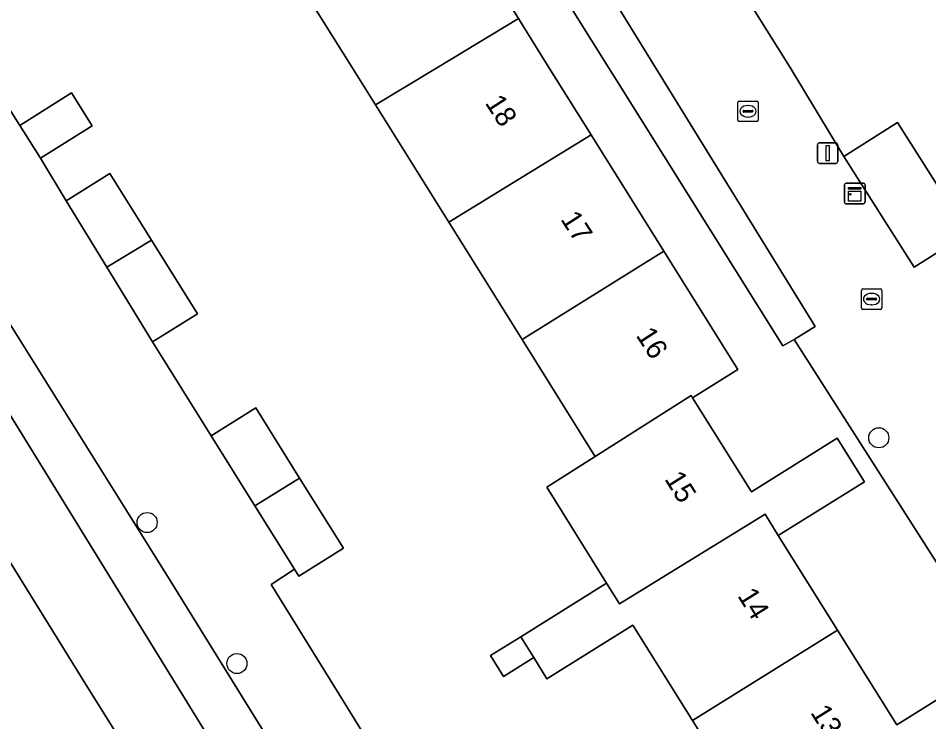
# Model space of a CAD drawing. Extents: x 158455 to 159797, y 387218 to 388672.
# Drawn here: x 158813.88 to 158858.29, y 387968.1 to 388002.4 of the extents above; entities that cross this region are included whole.
import ezdxf

# ---------------------------------------------------------------- set-up
doc = ezdxf.new("R2010")
doc.units = 0
for name, color, linetype in [('IMGEO_Berm_groen', 7, 'Continuous'), ('IMGEO_Boom', 7, 'Continuous'), ('IMGEO_Erf', 7, 'Continuous'), ('IMGEO_Kast', 7, 'Continuous'), ('IMGEO_Kolk', 7, 'Continuous'), ('IMGEO_Lichtmast', 7, 'Continuous'), ('IMGEO_Pand', 7, 'Continuous'), ('IMGEO_Pand_nummerreeks', 7, 'Continuous'), ('IMGEO_Parkeervlak_open', 7, 'Continuous'), ('IMGEO_Rijbaan_lokaal_gesloten', 7, 'Continuous'), ('IMGEO_Rijbaan_lokaal_open', 7, 'Continuous'), ('IMGEO_Voetpad_open', 7, 'Continuous')]:
    doc.layers.add(name, color=color, linetype=linetype)

msp = doc.modelspace()

# ---------------------------------------------------------------- linework, layer by layer
at = {"layer": 'IMGEO_Berm_groen'}
msp.add_lwpolyline([(158816.975, 387970.262), (158811.283, 387979.426), (158807.11, 387976.831), (158812.237, 387968.597), (158824.322, 387949.219), (158837.096, 387928.793), (158852.17, 387904.676), (158856.298, 387907.238), (158851.263, 387915.352), (158842.383, 387929.569)], close=True, dxfattribs=at)
at = {"layer": 'IMGEO_Boom'}
for centre in [(158855.855, 387981.941), (158820.169, 387977.811), (158824.549, 387970.938)]:
    msp.add_circle(centre, 0.489, dxfattribs=at)
at = {"layer": 'IMGEO_Erf'}
for points in [[(158866.063, 387964.292), (158851.73, 387986.727), (158851.171, 387986.427), (158843.061, 387999.374), (158842.669, 388000), (158837.514, 388008.23), (158836.748, 388009.453), (158837.364, 388009.902), (158834.472, 388014.58), (158822.574, 388033.828), (158817.624, 388030.681)], [(158860.36, 388025.966), (158854.482, 388022.363), (158853.523, 388023.873), (158842.787, 388016.995), (158842.426, 388014.536), (158843.082, 388013.489), (158851.531, 388000), (158854.151, 387995.65), (158856.767, 387997.311), (158860.096, 387992.07)], [(158834.659, 388008.177), (158838.28, 388002.382), (158839.769, 388000), (158841.82, 387996.718), (158845.37, 387991.037), (158848.973, 387985.272), (158846.771, 387983.896), (158849.643, 387979.301), (158853.831, 387981.919), (158855.153, 387979.803), (158850.952, 387977.177), (158853.846, 387972.559), (158856.735, 387967.949), (158860.892, 387970.548)], [(158849.689, 387963.501), (158846.777, 387968.156), (158843.864, 387972.812), (158839.671, 387970.192), (158839.024, 387971.227), (158837.548, 387970.305), (158836.912, 387971.322), (158838.388, 387972.244), (158842.575, 387974.86), (158839.659, 387979.53), (158842.019, 387981.03), (158841.96, 387981.123), (158838.455, 387986.732), (158834.878, 387992.456), (158831.305, 387998.172), (158830.163, 388000), (158827.808, 388003.769)], [(158812.156, 388000), (158813.957, 387997.174), (158816.487, 387998.755), (158817.491, 387997.148), (158814.961, 387995.567), (158816.22, 387993.495), (158818.348, 387994.824), (158820.377, 387991.577), (158822.622, 387987.985), (158820.433, 387986.616), (158823.292, 387982.041), (158825.469, 387983.401), (158827.608, 387979.979), (158829.747, 387976.555), (158827.57, 387975.195), (158827.359, 387975.532), (158826.221, 387974.793), (158831.334, 387966.514)]]:
    msp.add_lwpolyline(points, dxfattribs=at)
at = {"layer": 'IMGEO_Kast'}
for p, q in [((158854.183, 387993.426), (158854.183, 387994.267)), ((158854.183, 387994.267), (158854.183, 387993.426)), ((158854.258, 387994.351), (158855.099, 387994.351)), ((158855.099, 387994.351), (158854.258, 387994.351)), ((158855.183, 387994.276), (158855.183, 387993.435)), ((158855.183, 387993.435), (158855.183, 387994.276)), ((158855.108, 387993.351), (158854.267, 387993.351)), ((158854.267, 387993.351), (158855.108, 387993.351))]:
    msp.add_line(p, q, dxfattribs=at)
for points in [[(158854.378, 387994.141), (158854.978, 387994.141), (158854.978, 387994.056), (158854.378, 387994.056), (158854.378, 387994.141)], [(158854.378, 387993.966), (158854.978, 387993.966), (158854.978, 387993.477), (158854.378, 387993.477), (158854.378, 387993.966)]]:
    msp.add_lwpolyline(points, dxfattribs=at)
msp.add_circle((158854.462, 387993.815), 0.0377, dxfattribs=at)
for centre, start, end in [((158854.261, 387994.273), 92.4484, 184.2845), ((158854.261, 387994.273), 92.4484, 184.2845), ((158855.105, 387994.273), 2.4484, 94.2845), ((158855.105, 387994.273), 2.4484, 94.2845), ((158854.261, 387993.429), 182.4484, 274.2845), ((158854.261, 387993.429), 182.4484, 274.2845), ((158855.105, 387993.429), 272.4484, 4.2845), ((158855.105, 387993.429), 272.4484, 4.2845)]:
    msp.add_arc(centre, 0.0779, start, end, dxfattribs=at)
at = {"layer": 'IMGEO_Kolk'}
for p, q in [((158848.976, 387997.434), (158848.976, 387998.286)), ((158849.051, 387998.36), (158849.903, 387998.36)), ((158849.464, 387998.14), (158849.489, 387998.14)), ((158849.977, 387998.286), (158849.977, 387997.434)), ((158849.235, 387997.854), (158849.235, 387997.866)), ((158849.673, 387997.817), (158849.275, 387997.817)), ((158849.278, 387997.903), (158849.676, 387997.903)), ((158849.487, 387997.58), (158849.462, 387997.58)), ((158849.719, 387997.866), (158849.719, 387997.854)), ((158849.903, 387997.36), (158849.051, 387997.36)), ((158855.004, 387988.277), (158855.004, 387989.129)), ((158855.079, 387989.203), (158855.931, 387989.203)), ((158856.005, 387989.129), (158856.005, 387988.277)), ((158855.263, 387988.697), (158855.263, 387988.709)), ((158855.306, 387988.746), (158855.704, 387988.746)), ((158855.492, 387988.983), (158855.517, 387988.983)), ((158855.747, 387988.709), (158855.747, 387988.697)), ((158855.701, 387988.66), (158855.303, 387988.66)), ((158855.515, 387988.423), (158855.49, 387988.423)), ((158855.931, 387988.203), (158855.079, 387988.203))]:
    msp.add_line(p, q, dxfattribs=at)
for points in [[(158848.976, 387997.434), (158848.976, 387998.286)], [(158849.051, 387998.36), (158849.903, 387998.36)], [(158849.977, 387998.286), (158849.977, 387997.434)], [(158849.903, 387997.36), (158849.051, 387997.36)], [(158855.004, 387988.277), (158855.004, 387989.129)], [(158855.079, 387989.203), (158855.931, 387989.203)], [(158856.005, 387989.129), (158856.005, 387988.277)], [(158855.931, 387988.203), (158855.079, 387988.203)]]:
    msp.add_lwpolyline(points, dxfattribs=at)
for centre, radius, start, end in [((158849.053, 387998.284), 0.0765, 91.552, 178.448), ((158849.053, 387998.284), 0.0765, 91.552, 178.448), ((158849.901, 387998.284), 0.0765, 1.552, 88.448), ((158849.901, 387998.284), 0.0765, 1.552, 88.448), ((158849.275, 387997.863), 0.0403, 85.8775, 175.7526), ((158849.272, 387997.853), 0.0366, 178.938, 274.7102), ((158849.676, 387997.86), 0.043, 264.8664, 352.4533), ((158849.68, 387997.865), 0.0386, 1.7309, 96.639), ((158849.053, 387997.436), 0.0765, 181.552, 268.448), ((158849.053, 387997.436), 0.0765, 181.552, 268.448), ((158849.901, 387997.436), 0.0765, 271.552, 358.448), ((158849.901, 387997.436), 0.0765, 271.552, 358.448), ((158855.081, 387989.127), 0.0765, 91.552, 178.448), ((158855.081, 387989.127), 0.0765, 91.552, 178.448), ((158855.929, 387989.127), 0.0765, 1.552, 88.448), ((158855.929, 387989.127), 0.0765, 1.552, 88.448), ((158855.303, 387988.706), 0.0403, 85.8775, 175.7526), ((158855.3, 387988.696), 0.0366, 178.938, 274.7102), ((158855.704, 387988.703), 0.043, 264.8664, 352.4533), ((158855.708, 387988.708), 0.0386, 1.7309, 96.639), ((158855.081, 387988.279), 0.0765, 181.552, 268.448), ((158855.081, 387988.279), 0.0765, 181.552, 268.448), ((158855.929, 387988.279), 0.0765, 271.552, 358.448), ((158855.929, 387988.279), 0.0765, 271.552, 358.448)]:
    msp.add_arc(centre, radius, start, end, dxfattribs=at)
for centre, major_axis, ratio, start_param, end_param in [((158849.463, 387997.86), (-0.387, 0.002), 0.722429, 4.712389, 7.853982), ((158849.488, 387997.86), (-0.39, 0.002), 0.717154, 1.570796, 4.712389), ((158855.491, 387988.703), (-0.387, 0.002), 0.722429, 4.712389, 7.853982), ((158855.516, 387988.703), (-0.39, 0.002), 0.717154, 1.570796, 4.712389)]:
    msp.add_ellipse(centre, major_axis=major_axis, ratio=ratio, start_param=start_param, end_param=end_param, dxfattribs=at)
at = {"layer": 'IMGEO_Lichtmast'}
for p, q in [((158852.964, 387996.322), (158853.754, 387996.322)), ((158853.754, 387996.322), (158852.964, 387996.322)), ((158852.864, 387995.422), (158852.864, 387996.222)), ((158852.864, 387996.222), (158852.864, 387995.422)), ((158853.854, 387996.222), (158853.854, 387995.422)), ((158853.854, 387995.422), (158853.854, 387996.222)), ((158853.754, 387995.322), (158852.964, 387995.322)), ((158852.964, 387995.322), (158853.754, 387995.322))]:
    msp.add_line(p, q, dxfattribs=at)
msp.add_lwpolyline([(158853.284, 387996.197), (158853.434, 387996.197), (158853.434, 387995.447), (158853.284, 387995.447), (158853.284, 387996.197)], dxfattribs=at)
for centre, start, end in [((158852.964, 387996.222), 90, 180), ((158852.964, 387996.222), 90, 180), ((158853.754, 387996.222), 0, 90), ((158853.754, 387996.222), 360, 90), ((158852.964, 387995.422), 180, 270), ((158852.964, 387995.422), 180, 270), ((158853.754, 387995.422), 270, 0), ((158853.754, 387995.422), 270, 0)]:
    msp.add_arc(centre, 0.1, start, end, dxfattribs=at)
at = {"layer": 'IMGEO_Pand'}
for points in [[(158834.659, 388008.177), (158832.399, 388006.764), (158832.469, 388006.655), (158827.766, 388003.836), (158827.808, 388003.769), (158830.163, 388000), (158831.305, 387998.172), (158834.334, 388000), (158838.28, 388002.382)], [(158831.305, 387998.172), (158834.878, 387992.456), (158841.82, 387996.718), (158839.769, 388000), (158838.28, 388002.382), (158834.334, 388000)], [(158813.957, 387997.174), (158814.961, 387995.567), (158817.491, 387997.148), (158816.487, 387998.755)], [(158856.767, 387997.311), (158854.151, 387995.65), (158857.577, 387990.257), (158860, 387991.795), (158860.193, 387991.918), (158860.096, 387992.07)], [(158834.878, 387992.456), (158838.455, 387986.732), (158845.37, 387991.037), (158841.82, 387996.718)], [(158818.2, 387990.263), (158820.377, 387991.577), (158818.348, 387994.824), (158816.22, 387993.495)], [(158818.2, 387990.263), (158820.433, 387986.616), (158822.622, 387987.985), (158820.377, 387991.577)], [(158848.973, 387985.272), (158845.37, 387991.037), (158838.455, 387986.732), (158841.96, 387981.123), (158842.019, 387981.03), (158846.701, 387984.005), (158846.771, 387983.896)], [(158855.153, 387979.803), (158853.831, 387981.919), (158849.643, 387979.301), (158846.771, 387983.896), (158846.701, 387984.005), (158842.019, 387981.03), (158839.659, 387979.53), (158842.575, 387974.86), (158843.211, 387973.842), (158850.307, 387978.222), (158850.952, 387977.177)], [(158825.428, 387978.622), (158827.608, 387979.979), (158825.469, 387983.401), (158823.292, 387982.041)], [(158825.428, 387978.622), (158827.359, 387975.532), (158827.57, 387975.195), (158829.747, 387976.555), (158827.608, 387979.979)], [(158850.952, 387977.177), (158850.307, 387978.222), (158843.211, 387973.842), (158842.575, 387974.86), (158838.388, 387972.244), (158839.024, 387971.227), (158839.671, 387970.192), (158843.864, 387972.812), (158846.777, 387968.156), (158853.846, 387972.559)], [(158849.689, 387963.501), (158850.309, 387962.537), (158857.334, 387966.995), (158857.96, 387966.01), (158862.108, 387968.603), (158860.892, 387970.548), (158856.735, 387967.949), (158853.846, 387972.559), (158846.777, 387968.156)], [(158838.388, 387972.244), (158836.912, 387971.322), (158837.548, 387970.305), (158839.024, 387971.227)]]:
    msp.add_lwpolyline(points, close=True, dxfattribs=at)
at = {"layer": 'IMGEO_Parkeervlak_open'}
msp.add_lwpolyline([(158852.758, 387987.376), (158839.219, 388009.298), (158838.332, 388010.513), (158837.364, 388009.902), (158836.748, 388009.453), (158837.514, 388008.23), (158842.669, 388000), (158843.061, 387999.374), (158851.171, 387986.427), (158851.73, 387986.727)], close=True, dxfattribs=at)
at = {"layer": 'IMGEO_Rijbaan_lokaal_gesloten'}
msp.add_lwpolyline([(158857.71, 387916.557), (158844.256, 387938.083), (158828.405, 387963.308), (158826.242, 387967.003), (158821.291, 387974.98), (158819.155, 387978.39), (158808.574, 387995.299), (158807.699, 387996.716), (158779.748, 388041.252), (158777.679, 388039.896), (158792.31, 388017.418), (158834.227, 387949.391), (158871.964, 387889.05), (158887.922, 387863.502), (158890.244, 387864.932), (158881.497, 387878.849), (158879.01, 387882.568), (158877.715, 387884.504), (158870.764, 387895.592)], close=True, dxfattribs=at)
for points in [[(158871.964, 387889.05), (158834.227, 387949.391), (158792.31, 388017.418), (158777.679, 388039.896)], [(158774.752, 388037.976), (158786.347, 388019.403), (158787.973, 388016.798), (158798.463, 388000), (158806.797, 387986.65), (158811.283, 387979.426), (158816.975, 387970.262), (158842.383, 387929.569), (158851.263, 387915.352), (158856.298, 387907.238), (158856.412, 387907.055), (158857.076, 387905.984), (158857.412, 387905.443), (158858.993, 387902.895), (158866.508, 387890.905)]]:
    msp.add_lwpolyline(points, dxfattribs=at)
at = {"layer": 'IMGEO_Rijbaan_lokaal_open'}
msp.add_lwpolyline([(158883.811, 387957.283), (158876.889, 387968.591), (158875.929, 387968.062), (158866.631, 387982.909), (158867.51, 387983.388), (158862.418, 387991.592), (158860.947, 387990.731), (158860.193, 387991.918), (158860, 387991.795), (158857.577, 387990.257), (158854.151, 387995.65), (158851.531, 388000), (158843.082, 388013.489), (158838.332, 388010.513), (158839.219, 388009.298), (158852.758, 387987.376), (158851.73, 387986.727), (158866.063, 387964.292)], dxfattribs=at)
at = {"layer": 'IMGEO_Voetpad_open'}
for points in [[(158831.334, 387966.514), (158826.221, 387974.793), (158827.359, 387975.532), (158825.428, 387978.622), (158823.292, 387982.041), (158820.433, 387986.616), (158818.2, 387990.263), (158816.22, 387993.495), (158814.961, 387995.567), (158813.957, 387997.174), (158812.156, 388000), (158804.148, 388012.735), (158801.869, 388013.247), (158798.408, 388018.757), (158797.295, 388020.528), (158796.197, 388019.813), (158793.639, 388023.916), (158778.006, 388048.991), (158777.07, 388050.354), (158773.887, 388055.513), (158773.46, 388055.233)], [(158772.646, 388052.678), (158776.275, 388046.877), (158779.748, 388041.252), (158807.699, 387996.716), (158808.574, 387995.299), (158819.155, 387978.39), (158821.291, 387974.98), (158826.242, 387967.003), (158827.473, 387966.317), (158828.388, 387966.155)]]:
    msp.add_lwpolyline(points, dxfattribs=at)

# ---------------------------------------------------------------- texts
at = {"layer": 'IMGEO_Pand_nummerreeks'}
for s, rotation, p in [('18', 303.0002, (158836.624, 387998.265)), ('17', 303.0002, (158840.303, 387992.601)), ('16', 303.0022, (158843.982, 387986.935)), ('15', 302.0109, (158845.379, 387979.935)), ('14', 302.0109, (158848.938, 387974.242)), ('13', 302.0117, (158852.497, 387968.548))]:
    msp.add_text(s, height=1, rotation=rotation, dxfattribs=at).set_placement(p)

doc.saveas('drawing.dxf')
